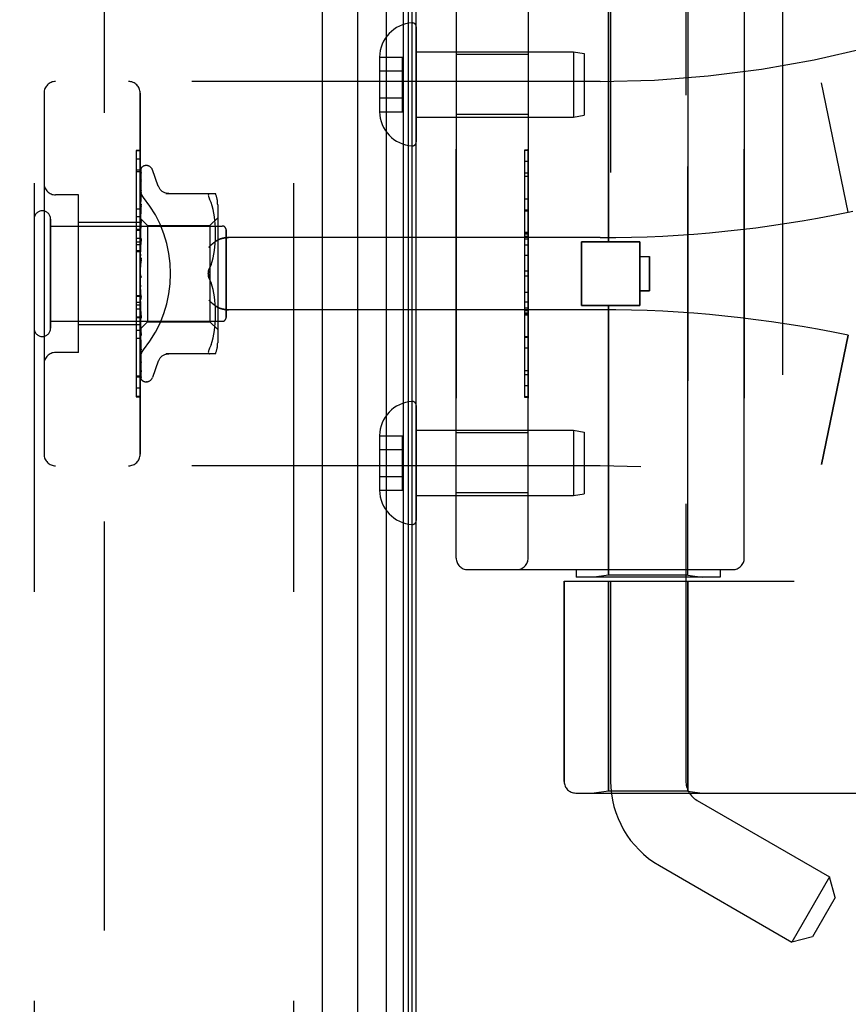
# Model space of a CAD drawing. Header units: inches. Extents: x 0 to 193, y 0 to 125.
# Tile 271 of 278: x 100.04 to 102.2, y 84.39 to 86.95. Entities that reach past the tile are written whole.
import ezdxf

# ---------------------------------------------------------------- set-up
doc = ezdxf.new("R2010")
doc.units = ezdxf.units.IN
doc.header["$LTSCALE"] = 10.635988
doc.header["$MEASUREMENT"] = 0
doc.linetypes.add('HIDDEN', pattern=[0.2, 0.1, -0.1])
doc.layers.get('0').update_dxf_attribs({"linetype": 'CONTINUOUS'})
for name, color, linetype in [('DEFAULT_2', 8, 'HIDDEN'), ('DIMENSIONS', 7, 'CONTINUOUS'), ('LEFTHAND_DOOR_ASSEMBLY', 7, 'CONTINUOUS'), ('RIGHTHAND_DOOR_ASSEMBLY', 7, 'CONTINUOUS')]:
    doc.layers.add(name, color=color, linetype=linetype)
doc.styles.get("Standard").update_dxf_attribs({"font": 'arial.ttf'})
doc.dimstyles.new('DIMSTYLE_1', dxfattribs={"dimtxt": 0.853154, "dimasz": 1.137539, "dimexe": 0.09, "dimexo": 0.07, "dimgap": 0.0375, "dimtad": 0, "dimtih": 1, "dimtoh": 1, "dimzin": 4, "dimdsep": 46, "dimtxsty": 'Standard', "dimblk": '_FILLED', "dimblk1": '_FILLED', "dimblk2": '_FILLED', "dimcen": 0.09, "dimadec": 3, "dimazin": 1, "dimtfac": 1, "dimtdec": 3, "dimtofl": 0, "dimtmove": 0, "dimatfit": 3, "dimldrblk": '_FILLED', "dimfxl": 0, "dimtolj": 1, "dimtzin": 4, "dimarcsym": 0})

# ---------------------------------------------------------------- blocks, each defined once
blk = doc.blocks.new('_FILLED')
at = {"color": 0, "linetype": 'ByBlock'}
blk.add_solid([(0, 0), (-1, 0.2), (-1, -0.2)], dxfattribs=at)
blk = doc.blocks.new('*D12')
at = {"layer": 'DIMENSIONS', "color": 2, "linetype": 'Continuous'}
for p, q in [((100.3818, 91.1657), (95.7712, 91.1657)), ((96.795, 91.1657), (96.795, 62.0188)), ((96.795, 31.1657), (96.795, 60.3125)), ((100.3928, 31.1657), (95.7712, 31.1657))]:
    blk.add_line(p, q, dxfattribs=at)
at = {"layer": 'DIMENSIONS', "color": 2, "linetype": 'Continuous', "xscale": 1.1375387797, "yscale": 1.1375387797, "zscale": 1.1375387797}
for p, rotation in [((96.795, 91.1657), 90), ((96.795, 31.1657), 270)]:
    blk.add_blockref('_FILLED', p, dxfattribs=dict(at, rotation=rotation))
at = {"layer": 'DIMENSIONS', "color": 2, "linetype": 'Continuous', "insert": (96.795, 61.5922), "char_height": 0.85315, "width": 2.981282, "attachment_point": 2, "line_spacing_factor": 0.9}
blk.add_mtext('60.00', dxfattribs=at)

msp = doc.modelspace()

# ---------------------------------------------------------------- linework, layer by layer
at = {"color": 3, "linetype": 'Continuous'}
msp.add_line((101.0741, 31.2697), (101.0741, 91.0617), dxfattribs=at)
at = {"layer": 'DEFAULT_2', "color": 8, "linetype": 'HIDDEN'}
msp.add_line((100.2616, 89.9001), (100.2616, 32.4312), dxfattribs=at)
at = {"layer": 'LEFTHAND_DOOR_ASSEMBLY', "color": 8, "linetype": 'HIDDEN'}
for p, q in [((100.0791, 90.7807), (100.0791, 31.5507)), ((100.7541, 90.7807), (100.7541, 31.5507)), ((101.5751, 86.3737), (101.5751, 87.0754)), ((101.7811, 85.5059), (101.7811, 87.0754)), ((102.0281, 87.0907), (102.0281, 85.4907)), ((101.1781, 87.0307), (101.1781, 85.5507)), ((101.3656, 85.5507), (101.3656, 87.0307)), ((101.9281, 87.0307), (101.9281, 85.5507)), ((101.3656, 86.8612), (101.1781, 86.8612)), ((101.5531, 86.7907), (100.1351, 86.7907)), ((102.1991, 86.4507), (102.1293, 86.7873)), ((100.1051, 86.7607), (100.1051, 85.8207)), ((100.3551, 85.8207), (100.3551, 86.7607)), ((101.3656, 86.7052), (101.1781, 86.7052)), ((101.3556, 86.6116), (101.3556, 85.9697)), ((101.3556, 86.6116), (101.3656, 86.6116)), ((101.3656, 86.6114), (101.3556, 86.6114)), ((100.3451, 86.5884), (100.3451, 86.1777)), ((100.3551, 86.5884), (100.3451, 86.5884)), ((100.3551, 86.56), (100.3451, 86.56)), ((101.3556, 86.5533), (101.3656, 86.5533)), ((101.3656, 86.5431), (101.3556, 86.5431)), ((100.1951, 86.4957), (100.1351, 86.4957)), ((100.1951, 86.0857), (100.1951, 86.4957)), ((101.3656, 86.4843), (101.3556, 86.4843)), ((100.1221, 86.1487), (100.1221, 86.4327)), ((100.3551, 86.4387), (100.3451, 86.4387)), ((101.3556, 86.454), (101.3656, 86.454)), ((102.1991, 86.4507), (102.2106, 86.4531)), ((100.1221, 86.4147), (100.5691, 86.4147)), ((100.3551, 86.4237), (100.1951, 86.4237)), ((100.3551, 86.3826), (100.3451, 86.3826)), ((100.5791, 86.1767), (100.5791, 86.4047)), ((101.5531, 86.3844), (100.5855, 86.3844)), ((101.3556, 86.3974), (101.3656, 86.3974)), ((101.3556, 86.3973), (101.3656, 86.3973)), ((101.3656, 86.397), (101.3556, 86.397)), ((100.3551, 86.3725), (100.3451, 86.3725)), ((100.3551, 86.3653), (100.3451, 86.3653)), ((101.5041, 86.2077), (101.5041, 86.3737)), ((101.5041, 86.3737), (101.6561, 86.3737)), ((101.6561, 86.2077), (101.6561, 86.3737)), ((100.3551, 86.3503), (100.3451, 86.3503)), ((101.3556, 86.3391), (101.3656, 86.3391)), ((101.6561, 86.3357), (101.6811, 86.3357)), ((101.6811, 86.3357), (101.6811, 86.2457)), ((101.3656, 86.2969), (101.3556, 86.2969)), ((100.3451, 86.234), (100.3551, 86.234)), ((101.6811, 86.2457), (101.6561, 86.2457)), ((101.3656, 86.2168), (101.3556, 86.2168)), ((101.3656, 86.2012), (101.3556, 86.2012)), ((101.5041, 86.2077), (101.6561, 86.2077)), ((101.5751, 85.5059), (101.5751, 86.2077)), ((100.3451, 86.1777), (100.3551, 86.1777)), ((100.3451, 86.1773), (100.3451, 85.97)), ((100.3551, 86.1773), (100.3451, 86.1773)), ((100.3551, 86.1757), (100.3451, 86.1757)), ((101.5531, 86.1969), (100.5855, 86.1969)), ((101.3656, 86.1936), (101.3556, 86.1936)), ((101.3656, 86.1882), (101.3556, 86.1882)), ((101.3656, 86.1834), (101.3556, 86.1834)), ((100.1221, 86.1667), (100.5691, 86.1667)), ((100.3551, 86.1577), (100.1951, 86.1577)), ((101.3656, 86.125), (101.3556, 86.125)), ((102.1991, 86.1306), (102.1293, 85.794)), ((100.3551, 86.1222), (100.3451, 86.1222)), ((100.1951, 86.0857), (100.1351, 86.0857)), ((100.3451, 86.0253), (100.3551, 86.0253)), ((101.3656, 85.9987), (101.3556, 85.9987)), ((100.3551, 85.9709), (100.3451, 85.9709)), ((100.3451, 85.97), (100.3551, 85.97)), ((101.3656, 85.9697), (101.3556, 85.9697)), ((101.3656, 85.8762), (101.1781, 85.8762)), ((101.5531, 85.7907), (100.1351, 85.7907)), ((101.3656, 85.7202), (101.1781, 85.7202)), ((101.2081, 85.5207), (101.8981, 85.5207)), ((101.4906, 85.5207), (101.4906, 85.5007)), ((101.8656, 85.5207), (101.8656, 85.5007)), ((101.4593, 85.4907), (101.4593, 84.9694)), ((101.4593, 85.4907), (102.0581, 85.4907)), ((101.8656, 85.5007), (101.4906, 85.5007)), ((101.5751, 85.5059), (101.5376, 85.5007)), ((101.7811, 85.5059), (101.5751, 85.5059)), ((101.5751, 85.4907), (101.5751, 84.9447)), ((101.7811, 85.5059), (101.8186, 85.5007)), ((101.7811, 85.4907), (101.7811, 84.9447)), ((101.5751, 84.9447), (101.5376, 84.9394)), ((101.7811, 84.9447), (101.5751, 84.9447)), ((101.7811, 84.9447), (101.8186, 84.9394)), ((101.4893, 84.9394), (103.5531, 84.9394))]:
    msp.add_line(p, q, dxfattribs=at)
for points in [[(100.3639, 86.4886), (100.3634, 86.4892), (100.3629, 86.4898), (100.3625, 86.4904), (100.362, 86.4911), (100.3616, 86.4917), (100.3612, 86.4924), (100.3607, 86.493), (100.3603, 86.4937), (100.3599, 86.4944), (100.3595, 86.4952), (100.3592, 86.4959), (100.3588, 86.4966), (100.3585, 86.4974), (100.3581, 86.4981), (100.3578, 86.4989), (100.3575, 86.4996), (100.3572, 86.5004), (100.3569, 86.5012), (100.3567, 86.502), (100.3564, 86.5028), (100.3562, 86.5035), (100.356, 86.5043), (100.3559, 86.5051), (100.3557, 86.5059), (100.3556, 86.5067), (100.3554, 86.5075), (100.3553, 86.5082), (100.3552, 86.509), (100.3552, 86.5098), (100.3551, 86.5105), (100.3551, 86.5113), (100.3551, 86.512)], [(100.5855, 86.3844), (100.5842, 86.3844), (100.583, 86.3844), (100.5817, 86.3843), (100.5804, 86.3842), (100.5792, 86.3841), (100.578, 86.384), (100.5767, 86.3839), (100.5755, 86.3837), (100.5744, 86.3835), (100.5732, 86.3834), (100.5721, 86.3831), (100.571, 86.3829), (100.5699, 86.3827), (100.5688, 86.3824), (100.5678, 86.3822), (100.5668, 86.3819), (100.5658, 86.3816), (100.5648, 86.3813), (100.5639, 86.381), (100.563, 86.3806), (100.5622, 86.3803), (100.5613, 86.38), (100.5605, 86.3796), (100.5597, 86.3793), (100.559, 86.3789), (100.5582, 86.3785), (100.5575, 86.3782), (100.5568, 86.3778), (100.5562, 86.3774), (100.5555, 86.377)], [(100.5343, 86.3594), (100.5348, 86.36), (100.5353, 86.3605), (100.5359, 86.3611), (100.5364, 86.3617), (100.537, 86.3622), (100.5375, 86.3628), (100.5381, 86.3634), (100.5387, 86.3639), (100.5393, 86.3645), (100.5399, 86.3651), (100.5405, 86.3656), (100.5411, 86.3662), (100.5418, 86.3667), (100.5424, 86.3673), (100.543, 86.3679), (100.5437, 86.3684), (100.5443, 86.3689), (100.545, 86.3695), (100.5456, 86.37), (100.5463, 86.3705), (100.547, 86.371), (100.5476, 86.3716), (100.5483, 86.3721), (100.549, 86.3726), (100.5496, 86.373), (100.5503, 86.3735), (100.551, 86.374), (100.5516, 86.3744), (100.5523, 86.3749), (100.5529, 86.3753), (100.5536, 86.3758), (100.5542, 86.3762), (100.5549, 86.3766), (100.5555, 86.377)], [(100.5555, 86.2043), (100.5549, 86.2047), (100.5542, 86.2051), (100.5536, 86.2055), (100.5529, 86.206), (100.5523, 86.2064), (100.5516, 86.2069), (100.551, 86.2073), (100.5503, 86.2078), (100.5496, 86.2083), (100.549, 86.2087), (100.5483, 86.2092), (100.5476, 86.2097), (100.547, 86.2103), (100.5463, 86.2108), (100.5456, 86.2113), (100.545, 86.2118), (100.5443, 86.2124), (100.5437, 86.2129), (100.543, 86.2135), (100.5424, 86.214), (100.5418, 86.2146), (100.5411, 86.2151), (100.5405, 86.2157), (100.5399, 86.2162), (100.5393, 86.2168), (100.5387, 86.2174), (100.5381, 86.2179), (100.5375, 86.2185), (100.537, 86.2191), (100.5364, 86.2196), (100.5359, 86.2202), (100.5353, 86.2208), (100.5348, 86.2213), (100.5343, 86.2219)], [(100.5555, 86.2043), (100.5562, 86.2039), (100.5568, 86.2035), (100.5575, 86.2031), (100.5582, 86.2028), (100.559, 86.2024), (100.5597, 86.202), (100.5605, 86.2017), (100.5613, 86.2013), (100.5622, 86.201), (100.563, 86.2007), (100.5639, 86.2003), (100.5648, 86.2), (100.5658, 86.1997), (100.5668, 86.1994), (100.5678, 86.1991), (100.5688, 86.1989), (100.5699, 86.1986), (100.571, 86.1984), (100.5721, 86.1982), (100.5732, 86.1979), (100.5744, 86.1978), (100.5755, 86.1976), (100.5767, 86.1974), (100.578, 86.1973), (100.5792, 86.1972), (100.5804, 86.1971), (100.5817, 86.197), (100.583, 86.1969), (100.5842, 86.1969), (100.5855, 86.1969)], [(100.3551, 86.0693), (100.3551, 86.07), (100.3551, 86.0708), (100.3552, 86.0715), (100.3552, 86.0723), (100.3553, 86.0731), (100.3554, 86.0738), (100.3556, 86.0746), (100.3557, 86.0754), (100.3559, 86.0762), (100.356, 86.077), (100.3562, 86.0778), (100.3564, 86.0785), (100.3567, 86.0793), (100.3569, 86.0801), (100.3572, 86.0809), (100.3575, 86.0817), (100.3578, 86.0824), (100.3581, 86.0832), (100.3585, 86.0839), (100.3588, 86.0847), (100.3592, 86.0854), (100.3595, 86.0862), (100.3599, 86.0869), (100.3603, 86.0876), (100.3607, 86.0883), (100.3612, 86.0889), (100.3616, 86.0896), (100.362, 86.0902), (100.3625, 86.0909), (100.3629, 86.0915), (100.3634, 86.0921), (100.3639, 86.0927)]]:
    msp.add_lwpolyline(points, dxfattribs=at)
for centre, radius, start, end in [((101.5531, 89.5658), 2.7751, 270, 316.1116), ((100.1351, 86.7607), 0.03, 90, 180), ((100.3251, 86.7607), 0.03, 0, 90), ((100.1351, 86.5257), 0.03, 180, 270), ((100.1006, 86.4327), 0.0215, 360, 180), ((101.5531, 89.5658), 3.1814, 270, 281.7157), ((100.5691, 86.4047), 0.01, 360, 90), ((100.5691, 86.1767), 0.01, 270, 0), ((101.5531, 83.0155), 3.1814, 78.2843, 90), ((100.1006, 86.1487), 0.0215, 180, 0), ((100.1351, 86.0557), 0.03, 90, 180), ((100.1351, 85.8207), 0.03, 180, 270), ((100.3251, 85.8207), 0.03, 270, 360), ((101.5531, 83.0155), 2.7751, 43.8884, 90), ((101.2081, 85.5507), 0.03, 180, 270), ((101.3356, 85.5507), 0.03, 270, 360), ((101.8981, 85.5507), 0.03, 270, 360), ((101.4893, 84.9694), 0.03, 180, 270)]:
    msp.add_arc(centre, radius, start, end, dxfattribs=at)
msp.add_ellipse((100.1221, 86.2907), major_axis=(0.3125, 0), ratio=1, start_param=-0.686108, end_param=0.686108, dxfattribs=at)
at = {"layer": 'RIGHTHAND_DOOR_ASSEMBLY', "color": 7, "linetype": 'Continuous'}
for p, q in [((100.9964, 31.5003), (100.9964, 90.831)), ((101.0398, 90.8221), (101.0398, 31.5092)), ((101.0534, 90.8153), (101.0534, 31.516)), ((101.0622, 90.813), (101.0622, 31.5184)), ((100.9212, 90.8026), (100.9212, 31.5287))]:
    msp.add_line(p, q, dxfattribs=at)
at = {"layer": 'RIGHTHAND_DOOR_ASSEMBLY', "color": 8, "linetype": 'HIDDEN'}
for p, q in [((100.0791, 90.7807), (100.0791, 31.5507)), ((100.7541, 90.7807), (100.7541, 31.5507)), ((101.7761, 87.8187), (101.7761, 84.9707)), ((101.5801, 87.6172), (101.5801, 84.9707)), ((101.5751, 87.0754), (101.5751, 86.3737)), ((101.7811, 87.0754), (101.7811, 85.5059)), ((102.0281, 87.0907), (102.0281, 85.4907)), ((101.1781, 85.5507), (101.1781, 87.0307)), ((101.3656, 87.0307), (101.3656, 85.5507)), ((101.9281, 85.5507), (101.9281, 87.0307)), ((101.0741, 86.933), (101.0741, 86.6333)), ((101.0741, 86.8682), (101.4832, 86.8682)), ((101.4832, 86.8682), (101.4832, 86.6982)), ((101.4832, 86.8682), (101.5116, 86.8632)), ((100.9786, 86.8542), (100.9786, 86.8531)), ((100.9786, 86.8542), (101.0386, 86.8542)), ((100.9786, 86.8531), (100.9786, 86.7132)), ((101.0386, 86.7121), (101.0386, 86.8542)), ((101.3656, 86.8612), (101.1781, 86.8612)), ((101.5116, 86.8632), (101.5116, 86.7032)), ((100.9786, 86.8182), (101.0386, 86.8182)), ((101.5531, 86.7907), (100.1351, 86.7907)), ((102.1991, 86.4507), (102.1293, 86.7873)), ((100.1051, 86.7607), (100.1051, 85.8207)), ((100.3551, 86.7607), (100.3551, 85.8207)), ((100.9786, 86.7482), (101.0386, 86.7482)), ((100.9786, 86.7132), (100.9786, 86.7121)), ((100.9786, 86.7121), (101.0386, 86.7121)), ((101.0741, 86.6982), (101.4832, 86.6982)), ((101.3656, 86.7052), (101.1781, 86.7052)), ((101.4832, 86.6982), (101.5116, 86.7032)), ((100.3451, 86.6113), (100.3451, 86.404)), ((100.3551, 86.6113), (100.3451, 86.6113)), ((100.3551, 86.6104), (100.3451, 86.6104)), ((101.3556, 86.6116), (101.3556, 85.9697)), ((101.3656, 86.6116), (101.3556, 86.6116)), ((100.3559, 86.4335), (100.3577, 86.5623)), ((100.3559, 86.4334), (100.3577, 86.5617)), ((100.3716, 86.5719), (100.3708, 86.5719)), ((100.4026, 86.5186), (100.3872, 86.5609)), ((101.3656, 86.5826), (101.3556, 86.5826)), ((100.3551, 86.556), (100.3451, 86.556)), ((100.3559, 86.4284), (100.3577, 86.5531)), ((100.3559, 86.4282), (100.3577, 86.5513)), ((100.3559, 86.4183), (100.3577, 86.5343)), ((100.3577, 86.5522), (100.3571, 86.551)), ((100.3577, 86.5343), (100.3578, 86.5348)), ((100.3559, 86.418), (100.3577, 86.5315)), ((100.3577, 86.5315), (100.3578, 86.532)), ((100.1951, 86.4957), (100.1351, 86.4957)), ((100.1951, 86.0857), (100.1951, 86.4957)), ((100.3557, 86.4902), (100.3551, 86.4846)), ((100.3565, 86.4973), (100.3557, 86.4902)), ((100.3559, 86.4035), (100.3577, 86.5068)), ((100.3559, 86.4032), (100.3577, 86.5029)), ((100.3577, 86.5068), (100.3577, 86.5069)), ((100.3577, 86.5068), (100.3577, 86.5068)), ((100.3577, 86.5029), (100.3577, 86.503)), ((100.4224, 86.499), (100.5516, 86.499)), ((100.5398, 86.4759), (100.5362, 86.4844)), ((100.3451, 86.4591), (100.3551, 86.4591)), ((100.357, 86.4642), (100.3557, 86.452)), ((100.3559, 86.3847), (100.3577, 86.4714)), ((100.3559, 86.3843), (100.3577, 86.4667)), ((100.3577, 86.4713), (100.357, 86.4642)), ((100.3577, 86.4714), (100.3577, 86.4713)), ((100.5429, 86.4671), (100.5398, 86.476)), ((100.5454, 86.4577), (100.5428, 86.4671)), ((100.5474, 86.4482), (100.5453, 86.4578)), ((100.5571, 86.4702), (100.5571, 86.1111)), ((101.3656, 86.4563), (101.3556, 86.4563)), ((100.1221, 86.4327), (100.1221, 86.1487)), ((100.3557, 86.452), (100.3551, 86.4457)), ((100.3551, 86.4349), (100.3741, 86.4159)), ((100.3551, 86.4314), (100.3559, 86.4284)), ((100.3559, 86.4335), (100.3559, 86.4335)), ((100.3559, 86.4334), (100.3559, 86.4335)), ((100.5371, 86.4159), (100.5571, 86.4359)), ((100.5489, 86.4386), (100.5474, 86.4482)), ((100.55, 86.4293), (100.5489, 86.4387)), ((102.1991, 86.4507), (102.2106, 86.4531)), ((100.1221, 86.4147), (100.5691, 86.4147)), ((100.3551, 86.4237), (100.1951, 86.4237)), ((100.3551, 86.4056), (100.3451, 86.4056)), ((100.3551, 86.4228), (100.3559, 86.4183)), ((100.3551, 86.4144), (100.3559, 86.4181)), ((100.3565, 86.4167), (100.3551, 86.4012)), ((100.3551, 86.4095), (100.3559, 86.4036)), ((100.3559, 86.3625), (100.3577, 86.4295)), ((100.3559, 86.4284), (100.3559, 86.4283)), ((100.3559, 86.4282), (100.3559, 86.4284)), ((100.3559, 86.362), (100.3577, 86.4241)), ((100.3559, 86.4183), (100.3559, 86.4181)), ((100.3559, 86.418), (100.3559, 86.4183)), ((100.3577, 86.4293), (100.3565, 86.4167)), ((100.3577, 86.4295), (100.3577, 86.4293)), ((100.3741, 86.4159), (100.3741, 86.1654)), ((100.3741, 86.4159), (100.5371, 86.4159)), ((100.5371, 86.4159), (100.5371, 86.2907)), ((100.5507, 86.4203), (100.55, 86.4293)), ((100.5512, 86.4117), (100.5507, 86.4204)), ((100.5515, 86.4033), (100.5512, 86.4118)), ((100.3451, 86.404), (100.3551, 86.404)), ((100.3451, 86.4036), (100.3451, 85.9929)), ((100.3551, 86.4036), (100.3451, 86.4036)), ((100.3551, 86.3982), (100.3559, 86.4033)), ((100.3551, 86.3918), (100.3559, 86.3848)), ((100.3551, 86.378), (100.3559, 86.3844)), ((100.3577, 86.3823), (100.3551, 86.3527)), ((100.3559, 86.4032), (100.3559, 86.4036)), ((100.3559, 86.4035), (100.3559, 86.4033)), ((100.3559, 86.3843), (100.3559, 86.3848)), ((100.3559, 86.3847), (100.3559, 86.3844)), ((100.3559, 86.3376), (100.3577, 86.3825)), ((100.3577, 86.3825), (100.3577, 86.3823)), ((100.5512, 86.378), (100.5515, 86.3868)), ((100.5516, 86.395), (100.5515, 86.4034)), ((100.5515, 86.3866), (100.5516, 86.3952)), ((100.5791, 86.4047), (100.5791, 86.1767)), ((101.5531, 86.3844), (100.5855, 86.3844)), ((101.3656, 86.3979), (101.3556, 86.3979)), ((101.3656, 86.3931), (101.3556, 86.3931)), ((101.3656, 86.3877), (101.3556, 86.3877)), ((101.3656, 86.3801), (101.3556, 86.3801)), ((100.3551, 86.3706), (100.3559, 86.3626)), ((100.3551, 86.3547), (100.3559, 86.3622)), ((100.3559, 86.3371), (100.3577, 86.3765)), ((100.3559, 86.3624), (100.3559, 86.3626)), ((100.3559, 86.3625), (100.3559, 86.3622)), ((100.3559, 86.362), (100.3559, 86.3624)), ((100.5488, 86.3507), (100.55, 86.3602)), ((100.5499, 86.36), (100.5507, 86.3693)), ((100.5507, 86.3691), (100.5512, 86.3782)), ((101.3656, 86.3645), (101.3556, 86.3645)), ((101.5041, 86.3737), (101.5041, 86.2077)), ((101.6561, 86.3737), (101.5041, 86.3737)), ((101.6561, 86.3737), (101.6561, 86.2077)), ((100.3551, 86.3473), (100.3451, 86.3473)), ((100.3551, 86.3464), (100.3559, 86.3378)), ((100.3551, 86.3291), (100.3559, 86.3373)), ((100.3577, 86.332), (100.3551, 86.3021)), ((100.3559, 86.3371), (100.3559, 86.3378)), ((100.3559, 86.3376), (100.3559, 86.3373)), ((100.5429, 86.3227), (100.5454, 86.332)), ((100.5454, 86.3319), (100.5474, 86.3414)), ((100.5473, 86.3413), (100.5489, 86.3508)), ((101.6561, 86.3357), (101.6811, 86.3357)), ((101.6811, 86.2457), (101.6811, 86.3357)), ((100.3551, 86.3202), (100.3559, 86.3113)), ((100.3558, 86.3101), (100.3564, 86.3149)), ((100.5398, 86.3138), (100.5362, 86.3052)), ((100.3551, 86.2929), (100.3559, 86.2841)), ((100.3551, 86.2871), (100.3553, 86.2867)), ((100.3551, 86.2747), (100.3559, 86.2836)), ((100.3562, 86.285), (100.3563, 86.2849)), ((100.5371, 86.2907), (100.5371, 86.1654)), ((101.3656, 86.2844), (101.3556, 86.2844)), ((100.3551, 86.2656), (100.3559, 86.2571)), ((100.3551, 86.2478), (100.3559, 86.2566)), ((100.3577, 86.2239), (100.3551, 86.2537)), ((100.3559, 86.2575), (100.3559, 86.2566)), ((100.3577, 86.2299), (100.3559, 86.2575)), ((100.3559, 86.2569), (100.3559, 86.2571)), ((100.3577, 86.2237), (100.3559, 86.2569)), ((100.5398, 86.2675), (100.5362, 86.2761)), ((100.5429, 86.2586), (100.5398, 86.2675)), ((100.5454, 86.2493), (100.5429, 86.2586)), ((100.3551, 86.231), (100.3451, 86.231)), ((100.3551, 86.2392), (100.3559, 86.2313)), ((100.3551, 86.2225), (100.3559, 86.2308)), ((100.3559, 86.2315), (100.3559, 86.2308)), ((100.3577, 86.1805), (100.3559, 86.2315)), ((100.3559, 86.231), (100.3559, 86.2313)), ((100.3577, 86.1747), (100.3559, 86.231)), ((100.5474, 86.2399), (100.5454, 86.2494)), ((100.5489, 86.2305), (100.5473, 86.24)), ((100.55, 86.2211), (100.5488, 86.2306)), ((101.3556, 86.2422), (101.3656, 86.2422)), ((101.6561, 86.2457), (101.6811, 86.2457)), ((100.3551, 86.216), (100.3451, 86.216)), ((100.3551, 86.2088), (100.3451, 86.2088)), ((100.3551, 86.2146), (100.3559, 86.2076)), ((100.3551, 86.1997), (100.3559, 86.2072)), ((100.3559, 86.2078), (100.3559, 86.2072)), ((100.3577, 86.1352), (100.3559, 86.2078)), ((100.3559, 86.2073), (100.3559, 86.2076)), ((100.3577, 86.1301), (100.3559, 86.2073)), ((100.3577, 86.2239), (100.3577, 86.2237)), ((100.5507, 86.212), (100.5499, 86.2213)), ((100.5512, 86.2031), (100.5507, 86.2122)), ((100.5515, 86.1945), (100.5512, 86.2033)), ((101.6561, 86.2077), (101.5041, 86.2077)), ((101.5751, 86.2077), (101.5751, 85.5059)), ((100.3551, 86.1987), (100.3451, 86.1987)), ((100.3551, 86.1928), (100.3559, 86.187)), ((100.3551, 86.1801), (100.3559, 86.1866)), ((100.3551, 86.1745), (100.3559, 86.1701)), ((100.3559, 86.1871), (100.3559, 86.1866)), ((100.3577, 86.0956), (100.3559, 86.1871)), ((100.3559, 86.1867), (100.3559, 86.187)), ((100.3577, 86.0913), (100.3559, 86.1867)), ((100.3577, 86.175), (100.3577, 86.1747)), ((100.5512, 86.1695), (100.5515, 86.178)), ((100.5516, 86.1861), (100.5515, 86.1947)), ((100.5515, 86.1779), (100.5516, 86.1863)), ((101.5531, 86.1969), (100.5855, 86.1969)), ((101.3656, 86.1843), (101.3556, 86.1843)), ((101.3556, 86.184), (101.3656, 86.184)), ((101.3556, 86.1839), (101.3656, 86.1839)), ((100.1221, 86.1667), (100.5691, 86.1667)), ((100.3551, 86.1577), (100.1951, 86.1577)), ((100.3551, 86.1646), (100.3559, 86.1698)), ((100.3551, 86.1604), (100.3559, 86.1575)), ((100.3551, 86.1536), (100.3559, 86.1573)), ((100.3559, 86.1701), (100.3559, 86.1698)), ((100.3559, 86.1698), (100.3559, 86.1701)), ((100.3577, 86.0631), (100.3559, 86.1701)), ((100.3577, 86.0597), (100.3559, 86.1698)), ((100.3559, 86.1472), (100.3741, 86.1654)), ((100.3559, 86.1576), (100.3559, 86.1573)), ((100.3577, 86.0388), (100.3559, 86.1576)), ((100.3559, 86.1574), (100.3559, 86.1575)), ((100.3577, 86.0365), (100.3559, 86.1574)), ((100.3559, 86.1498), (100.3559, 86.1497)), ((100.3577, 86.0224), (100.3559, 86.1498)), ((100.3559, 86.1497), (100.3559, 86.1498)), ((100.3741, 86.1654), (100.5371, 86.1654)), ((100.5371, 86.1654), (100.5571, 86.1454)), ((100.5489, 86.1426), (100.55, 86.152)), ((100.55, 86.152), (100.5507, 86.161)), ((100.5507, 86.1609), (100.5512, 86.1696)), ((100.3551, 86.1426), (100.3451, 86.1426)), ((100.3551, 86.1464), (100.3559, 86.1472)), ((100.3559, 86.1472), (100.3559, 86.1472)), ((100.3577, 86.0181), (100.3559, 86.1472)), ((100.3565, 86.1423), (100.3577, 86.1303)), ((100.3577, 86.1303), (100.3577, 86.1301)), ((100.5428, 86.1142), (100.5454, 86.1236)), ((100.5453, 86.1235), (100.5474, 86.1331)), ((100.5474, 86.1331), (100.5489, 86.1427)), ((101.3556, 86.1273), (101.3656, 86.1273)), ((102.1293, 85.794), (102.1991, 86.1306)), ((100.3551, 86.1154), (100.3557, 86.1094)), ((100.3557, 86.1094), (100.3565, 86.1018)), ((100.5398, 86.1054), (100.5362, 86.0969)), ((100.5398, 86.1053), (100.5429, 86.1142)), ((100.1951, 86.0857), (100.1351, 86.0857)), ((100.3577, 86.0913), (100.3577, 86.0913)), ((100.5516, 86.0823), (100.4224, 86.0823)), ((101.3656, 86.097), (101.3556, 86.097)), ((100.3578, 86.0594), (100.3577, 86.0597)), ((100.4026, 86.0627), (100.3872, 86.0204)), ((100.3551, 86.0213), (100.3451, 86.0213)), ((100.3578, 86.0357), (100.3577, 86.0365)), ((101.3656, 86.0382), (101.3556, 86.0382)), ((101.3556, 86.028), (101.3656, 86.028)), ((100.3591, 86.0142), (100.3594, 86.0139)), ((100.3716, 86.0094), (100.3708, 86.0094)), ((100.3551, 85.9929), (100.3451, 85.9929)), ((101.3656, 85.9699), (101.3556, 85.9699)), ((101.3556, 85.9697), (101.3656, 85.9697)), ((101.0741, 85.948), (101.0741, 85.6483)), ((100.9786, 85.8692), (100.9786, 85.8681)), ((100.9786, 85.8692), (101.0386, 85.8692)), ((100.9786, 85.8681), (100.9786, 85.7282)), ((101.0386, 85.7271), (101.0386, 85.8692)), ((101.0741, 85.8832), (101.4832, 85.8832)), ((101.3656, 85.8762), (101.1781, 85.8762)), ((101.4832, 85.8832), (101.4832, 85.7132)), ((101.4832, 85.8832), (101.5116, 85.8782)), ((101.5116, 85.8782), (101.5116, 85.7182)), ((100.9786, 85.8332), (101.0386, 85.8332)), ((101.5531, 85.7907), (100.1351, 85.7907)), ((100.9786, 85.7632), (101.0386, 85.7632)), ((100.9786, 85.7282), (100.9786, 85.7271)), ((100.9786, 85.7271), (101.0386, 85.7271)), ((101.0741, 85.7132), (101.4832, 85.7132)), ((101.3656, 85.7202), (101.1781, 85.7202)), ((101.4832, 85.7132), (101.5116, 85.7182)), ((101.2081, 85.5207), (101.8981, 85.5207)), ((101.4906, 85.5207), (101.4906, 85.5007)), ((101.8656, 85.5207), (101.8656, 85.5007)), ((101.4593, 84.9694), (101.4593, 85.4907)), ((101.4593, 85.4907), (102.0581, 85.4907)), ((101.8656, 85.5007), (101.4906, 85.5007)), ((101.5751, 85.5059), (101.5376, 85.5007)), ((101.7811, 85.5059), (101.5751, 85.5059)), ((101.5751, 84.9447), (101.5751, 85.4907)), ((101.7811, 85.5059), (101.8186, 85.5007)), ((101.7811, 84.9447), (101.7811, 85.4907)), ((101.5751, 84.9447), (101.5376, 84.9394)), ((101.7811, 84.9447), (101.5751, 84.9447)), ((101.7811, 84.9447), (101.8186, 84.9394)), ((101.4893, 84.9394), (103.5531, 84.9394)), ((101.8051, 84.9204), (102.1502, 84.7212)), ((101.7071, 84.7507), (102.0522, 84.5514)), ((102.1502, 84.7212), (102.0522, 84.5514)), ((102.1645, 84.6679), (102.1502, 84.7212)), ((102.1645, 84.6679), (102.1055, 84.5657)), ((102.1055, 84.5657), (102.0522, 84.5514))]:
    msp.add_line(p, q, dxfattribs=at)
at = {"layer": 'RIGHTHAND_DOOR_ASSEMBLY', "color": 3, "linetype": 'Continuous'}
msp.add_line((100.8291, 90.7807), (100.8291, 31.5507), dxfattribs=at)
at = {"layer": 'RIGHTHAND_DOOR_ASSEMBLY', "color": 8, "linetype": 'HIDDEN'}
for points in [[(100.3584, 86.565), (100.358, 86.5641), (100.3574, 86.5628), (100.3569, 86.5615), (100.3564, 86.56), (100.3559, 86.5585), (100.3555, 86.5568), (100.3551, 86.5552)], [(100.3585, 86.5646), (100.3586, 86.5646), (100.3585, 86.5646), (100.3584, 86.5644), (100.3582, 86.5642), (100.358, 86.5639), (100.3578, 86.5635), (100.3575, 86.5631), (100.3572, 86.5627), (100.3569, 86.5622), (100.3566, 86.5617), (100.3563, 86.5612), (100.356, 86.5606), (100.3557, 86.56), (100.3554, 86.5593), (100.3552, 86.5587), (100.3551, 86.5584)], [(100.3559, 86.5628), (100.3559, 86.5627), (100.3555, 86.5618), (100.3551, 86.5609)], [(100.3577, 86.5623), (100.3578, 86.5629), (100.3579, 86.5635), (100.358, 86.5641), (100.3582, 86.5646), (100.3584, 86.565)], [(100.3577, 86.5617), (100.3578, 86.5621), (100.3578, 86.5627), (100.358, 86.5633), (100.3581, 86.5637), (100.3583, 86.5641), (100.3584, 86.5644), (100.3585, 86.5646), (100.3585, 86.5646)], [(100.3579, 86.5542), (100.3575, 86.5528), (100.3571, 86.5508), (100.3566, 86.5487), (100.3562, 86.5465), (100.3558, 86.5443), (100.3554, 86.542), (100.3551, 86.5403)], [(100.3571, 86.551), (100.3568, 86.5505), (100.3565, 86.55), (100.3562, 86.5494), (100.3559, 86.5488), (100.3557, 86.5482), (100.3554, 86.5476), (100.3551, 86.5469), (100.3551, 86.5467)], [(100.3578, 86.5348), (100.3574, 86.5328), (100.357, 86.53), (100.3566, 86.5271), (100.3561, 86.5243), (100.3557, 86.5213), (100.3553, 86.5184), (100.3551, 86.5165)], [(100.3577, 86.5531), (100.3578, 86.5535), (100.3578, 86.554), (100.3579, 86.5542)], [(100.3579, 86.5526), (100.358, 86.5527), (100.358, 86.5527), (100.358, 86.5526), (100.3579, 86.5525), (100.3577, 86.5522)], [(100.3577, 86.5513), (100.3578, 86.5517), (100.3578, 86.5522), (100.3579, 86.5525), (100.3579, 86.5526)], [(100.3566, 86.5293), (100.3562, 86.5286), (100.3559, 86.5279), (100.3556, 86.5271), (100.3553, 86.5263), (100.3551, 86.5258)], [(100.3551, 86.512), (100.3551, 86.5113), (100.3551, 86.5105), (100.3552, 86.5098), (100.3552, 86.509), (100.3553, 86.5082), (100.3554, 86.5075), (100.3556, 86.5067), (100.3557, 86.5059), (100.3559, 86.5051), (100.356, 86.5043), (100.3562, 86.5035), (100.3564, 86.5028), (100.3567, 86.502), (100.3569, 86.5012), (100.3572, 86.5004), (100.3575, 86.4996), (100.3578, 86.4989), (100.3581, 86.4981), (100.3585, 86.4974), (100.3588, 86.4966), (100.3592, 86.4959), (100.3595, 86.4952), (100.3599, 86.4944), (100.3603, 86.4937), (100.3607, 86.493), (100.3612, 86.4924), (100.3616, 86.4917), (100.362, 86.4911), (100.3625, 86.4904), (100.3629, 86.4898), (100.3634, 86.4892), (100.3639, 86.4886)], [(100.3578, 86.532), (100.3578, 86.532), (100.3578, 86.5319), (100.3577, 86.5317), (100.3576, 86.5314), (100.3574, 86.531), (100.3571, 86.5305), (100.3566, 86.5293)], [(100.4302, 86.499), (100.4265, 86.4992), (100.4229, 86.4999), (100.4193, 86.5011), (100.4159, 86.5027), (100.4128, 86.5048), (100.4099, 86.5072), (100.4074, 86.51), (100.4053, 86.513), (100.4036, 86.5163), (100.4028, 86.5182)], [(100.3577, 86.503), (100.3577, 86.503), (100.3577, 86.5028), (100.3576, 86.5026), (100.3575, 86.5021), (100.3573, 86.5016), (100.357, 86.501), (100.3567, 86.5004), (100.3564, 86.4996), (100.3561, 86.4989), (100.3557, 86.4981), (100.3553, 86.4972), (100.3551, 86.4965)], [(100.3577, 86.5069), (100.3574, 86.5044), (100.3565, 86.4973)], [(100.5362, 86.499), (100.5349, 86.4988), (100.5339, 86.4983), (100.5333, 86.4975), (100.5329, 86.4964), (100.5327, 86.4951), (100.5329, 86.4935), (100.5333, 86.4917), (100.5339, 86.4896), (100.5349, 86.4872), (100.5362, 86.4844)], [(100.3559, 86.4618), (100.3556, 86.4611), (100.3553, 86.4603), (100.3551, 86.4598)], [(100.3577, 86.4667), (100.3577, 86.4665), (100.3577, 86.4662), (100.3576, 86.4657), (100.3574, 86.4652), (100.3572, 86.4646), (100.3569, 86.464), (100.3566, 86.4633), (100.3559, 86.4618)], [(100.3551, 86.4348), (100.3553, 86.4345), (100.3555, 86.4342), (100.3557, 86.4339), (100.3559, 86.4335)], [(100.3551, 86.4345), (100.3554, 86.4342), (100.3556, 86.434), (100.3557, 86.4337), (100.3558, 86.4336), (100.3559, 86.4335), (100.3559, 86.4335)], [(100.3551, 86.4339), (100.3554, 86.4337), (100.3556, 86.4335), (100.3557, 86.4334), (100.3558, 86.4334), (100.3559, 86.4334), (100.3559, 86.4334)], [(100.3551, 86.4331), (100.3553, 86.4332), (100.3555, 86.4333), (100.3557, 86.4334), (100.3559, 86.4335)], [(100.3551, 86.43), (100.3554, 86.4296), (100.3556, 86.4292), (100.3557, 86.4289), (100.3558, 86.4286), (100.3559, 86.4284), (100.3559, 86.4284)], [(100.3551, 86.4262), (100.3553, 86.4268), (100.3555, 86.4273), (100.3557, 86.4278), (100.3559, 86.4283)], [(100.3551, 86.4281), (100.3554, 86.428), (100.3556, 86.428), (100.3557, 86.428), (100.3558, 86.4281), (100.3559, 86.4282)], [(100.3551, 86.4204), (100.3554, 86.4199), (100.3556, 86.4194), (100.3557, 86.419), (100.3558, 86.4186), (100.3559, 86.4183), (100.3559, 86.4183)], [(100.3565, 86.4202), (100.3558, 86.4187), (100.3554, 86.418), (100.3551, 86.4171)], [(100.3551, 86.4173), (100.3554, 86.4173), (100.3556, 86.4174), (100.3557, 86.4176), (100.3558, 86.4178), (100.3559, 86.418)], [(100.3551, 86.4061), (100.3554, 86.4055), (100.3556, 86.405), (100.3557, 86.4045), (100.3558, 86.404), (100.3559, 86.4036), (100.3559, 86.4035)], [(100.3577, 86.4241), (100.3577, 86.4239), (100.3577, 86.4235), (100.3576, 86.4229), (100.3574, 86.4223), (100.3571, 86.4216), (100.3568, 86.4209), (100.3565, 86.4202)], [(100.3551, 86.4019), (100.3554, 86.4021), (100.3556, 86.4023), (100.3557, 86.4025), (100.3558, 86.4029), (100.3559, 86.4032)], [(100.3551, 86.3876), (100.3554, 86.387), (100.3556, 86.3864), (100.3557, 86.3859), (100.3558, 86.3854), (100.3559, 86.3849), (100.3559, 86.3847)], [(100.3551, 86.3826), (100.3554, 86.3828), (100.3556, 86.3831), (100.3557, 86.3835), (100.3558, 86.3839), (100.3559, 86.3843)], [(100.5555, 86.377), (100.5562, 86.3774), (100.5568, 86.3778), (100.5575, 86.3782), (100.5582, 86.3785), (100.559, 86.3789), (100.5597, 86.3793), (100.5605, 86.3796), (100.5613, 86.38), (100.5622, 86.3803), (100.563, 86.3806), (100.5639, 86.381), (100.5648, 86.3813), (100.5658, 86.3816), (100.5668, 86.3819), (100.5678, 86.3822), (100.5688, 86.3824), (100.5699, 86.3827), (100.571, 86.3829), (100.5721, 86.3831), (100.5732, 86.3834), (100.5744, 86.3835), (100.5755, 86.3837), (100.5767, 86.3839), (100.578, 86.384), (100.5792, 86.3841), (100.5804, 86.3842), (100.5817, 86.3843), (100.583, 86.3844), (100.5842, 86.3844), (100.5855, 86.3844)], [(100.3577, 86.3766), (100.3577, 86.376), (100.3575, 86.3753), (100.3573, 86.3746), (100.3571, 86.3739), (100.3568, 86.3732), (100.3564, 86.3726), (100.3561, 86.372), (100.3558, 86.3714), (100.3555, 86.3708), (100.3552, 86.3702), (100.3551, 86.37)], [(100.3551, 86.3656), (100.3554, 86.365), (100.3556, 86.3644), (100.3557, 86.3638), (100.3558, 86.3632), (100.3559, 86.3627), (100.3559, 86.3625)], [(100.3551, 86.3599), (100.3553, 86.3602), (100.3556, 86.3606), (100.3557, 86.361), (100.3558, 86.3614), (100.3559, 86.3619), (100.3559, 86.362)], [(100.5555, 86.377), (100.5549, 86.3766), (100.5542, 86.3762), (100.5536, 86.3758), (100.5529, 86.3753), (100.5523, 86.3749), (100.5516, 86.3744), (100.551, 86.374), (100.5503, 86.3735), (100.5496, 86.373), (100.549, 86.3726), (100.5483, 86.3721), (100.5476, 86.3716), (100.547, 86.371), (100.5463, 86.3705), (100.5456, 86.37), (100.545, 86.3695), (100.5443, 86.3689), (100.5437, 86.3684), (100.543, 86.3679), (100.5424, 86.3673), (100.5418, 86.3667), (100.5411, 86.3662), (100.5405, 86.3656), (100.5399, 86.3651), (100.5393, 86.3645), (100.5387, 86.3639), (100.5381, 86.3634), (100.5375, 86.3628), (100.537, 86.3622), (100.5364, 86.3617), (100.5359, 86.3611), (100.5353, 86.3605), (100.5348, 86.36), (100.5343, 86.3594)], [(100.3551, 86.341), (100.3554, 86.3404), (100.3556, 86.3397), (100.3557, 86.3391), (100.3558, 86.3385), (100.3559, 86.3379), (100.3559, 86.3376)], [(100.3551, 86.3347), (100.3554, 86.3351), (100.3556, 86.3356), (100.3557, 86.3361), (100.3558, 86.3367), (100.3559, 86.3371)], [(100.3577, 86.3256), (100.3576, 86.3252), (100.3575, 86.3245), (100.3573, 86.3239), (100.357, 86.3233), (100.3567, 86.3228), (100.3565, 86.3223), (100.3562, 86.3219), (100.3559, 86.3215), (100.3557, 86.3211), (100.3554, 86.3208), (100.3552, 86.3204), (100.3551, 86.3202)], [(100.3551, 86.3145), (100.3554, 86.3139), (100.3556, 86.3133), (100.3557, 86.3127), (100.3558, 86.312), (100.3559, 86.3114), (100.3559, 86.3108)], [(100.3551, 86.3079), (100.3554, 86.3084), (100.3556, 86.3089), (100.3557, 86.3095), (100.3558, 86.3101)], [(100.3558, 86.3101), (100.3559, 86.3107), (100.3559, 86.3113)], [(100.3564, 86.3149), (100.3574, 86.3229), (100.3577, 86.3255)], [(100.5327, 86.2907), (100.5328, 86.293), (100.5331, 86.2955), (100.5336, 86.298), (100.5343, 86.3004), (100.5351, 86.3029), (100.5362, 86.3052)], [(100.5362, 86.3052), (100.5356, 86.304), (100.5351, 86.3027), (100.5345, 86.3013), (100.5341, 86.2998)], [(100.5362, 86.3052), (100.5398, 86.3138), (100.5429, 86.3227)], [(100.3551, 86.2863), (100.3553, 86.2861), (100.3554, 86.2859), (100.3555, 86.2857), (100.3556, 86.2856), (100.3557, 86.2855), (100.3558, 86.2854)], [(100.3551, 86.2805), (100.3554, 86.281), (100.3556, 86.2816), (100.3557, 86.2822), (100.3558, 86.2829), (100.3559, 86.2835), (100.3559, 86.2841)], [(100.3553, 86.2867), (100.3554, 86.2866), (100.3556, 86.286), (100.3557, 86.2854), (100.3558, 86.2848), (100.3559, 86.2842), (100.3559, 86.2836)], [(100.3566, 86.2844), (100.3564, 86.2847), (100.3562, 86.2851), (100.356, 86.2855), (100.3557, 86.2859), (100.3555, 86.2863), (100.3553, 86.2867)], [(100.3558, 86.2854), (100.3559, 86.2853), (100.3559, 86.2853), (100.356, 86.2852)], [(100.3559, 86.2853), (100.3559, 86.2853), (100.356, 86.2852)], [(100.356, 86.2852), (100.3561, 86.2851), (100.3562, 86.2849), (100.3564, 86.2847), (100.3566, 86.2844)], [(100.356, 86.2852), (100.3561, 86.2851), (100.3561, 86.285)], [(100.3563, 86.2848), (100.3564, 86.2847), (100.3565, 86.2846), (100.3566, 86.2844), (100.3566, 86.2844)], [(100.3566, 86.2844), (100.3568, 86.284), (100.3571, 86.2836), (100.3573, 86.2832), (100.3575, 86.2826), (100.3576, 86.2821), (100.3577, 86.2815), (100.3577, 86.2809), (100.3577, 86.2803)], [(100.5337, 86.2983), (100.5333, 86.2968), (100.5331, 86.2952), (100.5329, 86.2937), (100.5328, 86.2921), (100.5327, 86.2907)], [(100.5327, 86.2907), (100.5328, 86.2887), (100.533, 86.2868), (100.5333, 86.2849), (100.5337, 86.283)], [(100.5362, 86.2761), (100.5351, 86.2784), (100.5343, 86.2809), (100.5336, 86.2834), (100.5331, 86.2858), (100.5328, 86.2883), (100.5327, 86.2907)], [(100.5342, 86.2811), (100.5348, 86.2793), (100.5355, 86.2777), (100.5362, 86.2761)], [(100.3551, 86.2599), (100.3554, 86.2594), (100.3556, 86.2589), (100.3557, 86.2583), (100.3558, 86.2578), (100.3559, 86.2575)], [(100.3551, 86.2534), (100.3554, 86.254), (100.3556, 86.2546), (100.3557, 86.2553), (100.3558, 86.2559), (100.3559, 86.2565), (100.3559, 86.2569)], [(100.3551, 86.236), (100.3552, 86.2357), (100.3555, 86.2352), (100.3561, 86.2342)], [(100.3551, 86.2338), (100.3554, 86.2334), (100.3556, 86.2329), (100.3557, 86.2324), (100.3558, 86.2319), (100.3559, 86.2315)], [(100.3551, 86.2277), (100.3554, 86.2283), (100.3556, 86.2289), (100.3557, 86.2296), (100.3558, 86.2302), (100.3559, 86.2307), (100.3559, 86.231)], [(100.3561, 86.2342), (100.3564, 86.2337), (100.3567, 86.2332), (100.357, 86.2326), (100.3572, 86.2319), (100.3575, 86.2313), (100.3576, 86.2306), (100.3577, 86.23), (100.3577, 86.2298)], [(100.3551, 86.2097), (100.3554, 86.2094), (100.3556, 86.2091), (100.3557, 86.2086), (100.3558, 86.2082), (100.3559, 86.2078)], [(100.3551, 86.2043), (100.3554, 86.2049), (100.3556, 86.2055), (100.3557, 86.2061), (100.3558, 86.2066), (100.3559, 86.2071), (100.3559, 86.2073)], [(100.3551, 86.2039), (100.3553, 86.2014), (100.3577, 86.175)], [(100.5343, 86.2219), (100.5348, 86.2213), (100.5353, 86.2208), (100.5359, 86.2202), (100.5364, 86.2196), (100.537, 86.2191), (100.5375, 86.2185), (100.5381, 86.2179), (100.5387, 86.2174), (100.5393, 86.2168), (100.5399, 86.2162), (100.5405, 86.2157), (100.5411, 86.2151), (100.5418, 86.2146), (100.5424, 86.214), (100.543, 86.2135), (100.5437, 86.2129), (100.5443, 86.2124), (100.545, 86.2118), (100.5456, 86.2113), (100.5463, 86.2108), (100.547, 86.2103), (100.5476, 86.2097), (100.5483, 86.2092), (100.549, 86.2087), (100.5496, 86.2083), (100.5503, 86.2078), (100.551, 86.2073), (100.5516, 86.2069), (100.5523, 86.2064), (100.5529, 86.206), (100.5536, 86.2055), (100.5542, 86.2051), (100.5549, 86.2047), (100.5555, 86.2043)], [(100.5855, 86.1969), (100.5842, 86.1969), (100.583, 86.1969), (100.5817, 86.197), (100.5804, 86.1971), (100.5792, 86.1972), (100.578, 86.1973), (100.5767, 86.1974), (100.5755, 86.1976), (100.5744, 86.1978), (100.5732, 86.1979), (100.5721, 86.1982), (100.571, 86.1984), (100.5699, 86.1986), (100.5688, 86.1989), (100.5678, 86.1991), (100.5668, 86.1994), (100.5658, 86.1997), (100.5648, 86.2), (100.5639, 86.2003), (100.563, 86.2007), (100.5622, 86.201), (100.5613, 86.2013), (100.5605, 86.2017), (100.5597, 86.202), (100.559, 86.2024), (100.5582, 86.2028), (100.5575, 86.2031), (100.5568, 86.2035), (100.5562, 86.2039), (100.5555, 86.2043)], [(100.3551, 86.1886), (100.3554, 86.1884), (100.3556, 86.1881), (100.3557, 86.1878), (100.3558, 86.1875), (100.3559, 86.1871)], [(100.3551, 86.1873), (100.3554, 86.1866), (100.3557, 86.186)], [(100.3551, 86.184), (100.3554, 86.1846), (100.3556, 86.1851), (100.3557, 86.1856), (100.3558, 86.1861), (100.3559, 86.1866), (100.3559, 86.1867)], [(100.3557, 86.186), (100.3564, 86.1846), (100.3567, 86.1839), (100.357, 86.1832), (100.3573, 86.1825), (100.3575, 86.1818), (100.3577, 86.1811), (100.3577, 86.1806), (100.3577, 86.1805)], [(100.3551, 86.1711), (100.3554, 86.1711), (100.3556, 86.1709), (100.3557, 86.1707), (100.3558, 86.1705), (100.3559, 86.1701)], [(100.3551, 86.1675), (100.3554, 86.1681), (100.3556, 86.1685), (100.3557, 86.169), (100.3558, 86.1694), (100.3559, 86.1698), (100.3559, 86.1698)], [(100.3551, 86.158), (100.3554, 86.158), (100.3556, 86.158), (100.3557, 86.1579), (100.3558, 86.1578), (100.3559, 86.1576)], [(100.3551, 86.1555), (100.3554, 86.156), (100.3556, 86.1564), (100.3557, 86.1568), (100.3558, 86.1571), (100.3559, 86.1573), (100.3559, 86.1574)], [(100.3551, 86.1573), (100.3553, 86.1549), (100.3565, 86.1423)], [(100.3551, 86.151), (100.3553, 86.1507), (100.3555, 86.1503), (100.3557, 86.1501), (100.3559, 86.1498)], [(100.3551, 86.1497), (100.3554, 86.1498), (100.3556, 86.1499), (100.3557, 86.15), (100.3558, 86.1499), (100.3559, 86.1498)], [(100.3551, 86.1484), (100.3554, 86.1488), (100.3556, 86.1491), (100.3557, 86.1494), (100.3558, 86.1496), (100.3559, 86.1497), (100.3559, 86.1497)], [(100.3551, 86.1476), (100.3553, 86.148), (100.3555, 86.1486), (100.3557, 86.1491), (100.3559, 86.1497)], [(100.3551, 86.1467), (100.3553, 86.1468), (100.3555, 86.1469), (100.3557, 86.147), (100.3559, 86.1472)], [(100.3551, 86.1422), (100.3552, 86.142), (100.3555, 86.1412), (100.3559, 86.1403)], [(100.3559, 86.1403), (100.3566, 86.1387), (100.3569, 86.138), (100.3572, 86.1373), (100.3575, 86.1366), (100.3576, 86.136), (100.3577, 86.1355), (100.3577, 86.1352)], [(100.3551, 86.1023), (100.3553, 86.1018), (100.3556, 86.1009), (100.356, 86.1001), (100.3566, 86.0986)], [(100.3565, 86.1018), (100.357, 86.098), (100.3577, 86.0913)], [(100.3566, 86.0986), (100.3569, 86.098), (100.3572, 86.0973), (100.3574, 86.0968), (100.3576, 86.0963), (100.3577, 86.0959), (100.3577, 86.0957), (100.3577, 86.0956), (100.3577, 86.0956)], [(100.3639, 86.0927), (100.3634, 86.0921), (100.3629, 86.0915), (100.3625, 86.0909), (100.362, 86.0902), (100.3616, 86.0896), (100.3612, 86.0889), (100.3607, 86.0883), (100.3603, 86.0876), (100.3599, 86.0869), (100.3595, 86.0862), (100.3592, 86.0854), (100.3588, 86.0847), (100.3585, 86.0839), (100.3581, 86.0832), (100.3578, 86.0824), (100.3575, 86.0817), (100.3572, 86.0809), (100.3569, 86.0801), (100.3567, 86.0793), (100.3564, 86.0785), (100.3562, 86.0778), (100.356, 86.077), (100.3559, 86.0762), (100.3557, 86.0754), (100.3556, 86.0746), (100.3554, 86.0738), (100.3553, 86.0731), (100.3552, 86.0723), (100.3552, 86.0715), (100.3551, 86.0708), (100.3551, 86.07), (100.3551, 86.0693)], [(100.3551, 86.0798), (100.3553, 86.0778), (100.3557, 86.0746), (100.3561, 86.0713), (100.3565, 86.0681), (100.357, 86.0649), (100.3578, 86.0594)], [(100.4028, 86.0631), (100.4036, 86.065), (100.4053, 86.0683), (100.4074, 86.0713), (100.4099, 86.0741), (100.4128, 86.0765), (100.4159, 86.0786), (100.4193, 86.0802), (100.4229, 86.0814), (100.4265, 86.0821), (100.4302, 86.0823)], [(100.5362, 86.0969), (100.5349, 86.0941), (100.5339, 86.0917), (100.5333, 86.0896), (100.5329, 86.0878), (100.5327, 86.0862), (100.5329, 86.0849), (100.5333, 86.0838), (100.5339, 86.083), (100.5349, 86.0825), (100.5362, 86.0823)], [(100.3551, 86.0691), (100.3552, 86.0689), (100.3555, 86.068), (100.3559, 86.0671), (100.3562, 86.0664), (100.3569, 86.065)], [(100.3551, 86.0518), (100.3553, 86.05), (100.3557, 86.0474), (100.3562, 86.0448), (100.3566, 86.0423), (100.357, 86.0398), (100.3575, 86.0374), (100.3578, 86.0357)], [(100.3569, 86.065), (100.3571, 86.0644), (100.3574, 86.0639), (100.3576, 86.0634), (100.3576, 86.0632)], [(100.3576, 86.0632), (100.3577, 86.0631), (100.3577, 86.0629), (100.3578, 86.0629), (100.3577, 86.0629), (100.3577, 86.0631)], [(100.3551, 86.0439), (100.3553, 86.0433), (100.3556, 86.0426), (100.3559, 86.0419), (100.3562, 86.0412), (100.3565, 86.0406), (100.3568, 86.04), (100.3573, 86.0389)], [(100.3551, 86.0324), (100.3554, 86.0308), (100.3558, 86.0288), (100.3562, 86.0269), (100.3567, 86.0251), (100.3572, 86.0234), (100.3577, 86.0218), (100.358, 86.0207)], [(100.3551, 86.0275), (100.3553, 86.0269), (100.3556, 86.0262), (100.3559, 86.0255), (100.3563, 86.0248), (100.3566, 86.0242), (100.3569, 86.0237), (100.3572, 86.0232), (100.3575, 86.0227), (100.358, 86.0219)], [(100.3551, 86.0221), (100.3555, 86.0206), (100.356, 86.0193), (100.3565, 86.018), (100.3571, 86.0169), (100.3578, 86.0157), (100.3587, 86.0146), (100.3595, 86.0137)], [(100.3551, 86.0206), (100.3552, 86.0203), (100.3554, 86.0199), (100.3556, 86.0194), (100.3557, 86.019), (100.3559, 86.0186), (100.3561, 86.0183), (100.3563, 86.0179), (100.3565, 86.0176), (100.3567, 86.0172), (100.357, 86.0169), (100.3572, 86.0166), (100.3574, 86.0163), (100.3576, 86.016), (100.3578, 86.0157), (100.358, 86.0155), (100.3582, 86.0153), (100.3584, 86.015), (100.3585, 86.0148), (100.3587, 86.0146), (100.3589, 86.0145), (100.359, 86.0143), (100.3591, 86.0142)], [(100.3573, 86.0389), (100.3576, 86.0385), (100.3577, 86.0382), (100.3578, 86.038), (100.3578, 86.0379)], [(100.3578, 86.0379), (100.3579, 86.0379), (100.3578, 86.0379), (100.3578, 86.0381), (100.3578, 86.0384), (100.3577, 86.0388)], [(100.3582, 86.0216), (100.3582, 86.0215), (100.3582, 86.0215), (100.3581, 86.0217), (100.358, 86.0219), (100.3579, 86.0223), (100.3578, 86.0227), (100.3578, 86.0232), (100.3577, 86.0236)], [(100.358, 86.0207), (100.358, 86.0208), (100.3579, 86.0213), (100.3578, 86.0218), (100.3577, 86.0224)], [(100.358, 86.0219), (100.3581, 86.0217), (100.3582, 86.0216)], [(100.3594, 86.0139), (100.3594, 86.0139), (100.3594, 86.0139), (100.3593, 86.014), (100.3592, 86.0141), (100.3591, 86.0143), (100.3589, 86.0145), (100.3588, 86.0147), (100.3586, 86.0149), (100.3585, 86.0152), (100.3584, 86.0154), (100.3582, 86.0157), (100.3581, 86.016), (100.358, 86.0163), (100.3579, 86.0166), (100.3579, 86.0169), (100.3578, 86.0173), (100.3578, 86.0176), (100.3577, 86.0179), (100.3577, 86.0181)]]:
    msp.add_lwpolyline(points, dxfattribs=at)
for centre, radius, start, end in [((101.5531, 89.5658), 2.7751, 270, 316.1116), ((101.0686, 86.8532), 0.09, 93.2246, 179.328), ((101.0641, 86.933), 0.01, 360, 93.2246), ((100.1351, 86.7607), 0.03, 90, 180), ((100.3251, 86.7607), 0.03, 0, 90), ((101.0686, 86.7132), 0.09, 180.672, 266.7754), ((101.0641, 86.6333), 0.01, 266.7754, 0), ((100.3708, 86.5552), 0.0167, 90, 152.8512), ((100.3716, 86.5552), 0.0167, 20, 90), ((100.1351, 86.5257), 0.03, 180, 270), ((100.4795, 86.4702), 0.0776, 0, 22.0761), ((100.1006, 86.4327), 0.0215, 0, 180), ((101.5531, 89.5658), 3.1814, 270, 281.7157), ((100.5691, 86.4047), 0.01, 0, 90), ((100.5691, 86.1767), 0.01, 270, 360), ((101.5531, 83.0155), 3.1814, 78.2843, 90), ((100.1006, 86.1487), 0.0215, 180, 360), ((100.4795, 86.1111), 0.0776, 337.9239, 360), ((100.1351, 86.0557), 0.03, 90, 180), ((100.3708, 86.0261), 0.0167, 227.7647, 270), ((100.3716, 86.0261), 0.0167, 270, 340), ((101.0686, 85.8682), 0.09, 93.2246, 179.328), ((101.0641, 85.948), 0.01, 360, 93.2246), ((100.1351, 85.8207), 0.03, 180, 270), ((100.3251, 85.8207), 0.03, 270, 360), ((101.5531, 83.0155), 2.7751, 43.8884, 90), ((101.0686, 85.7282), 0.09, 180.672, 266.7754), ((101.0641, 85.6483), 0.01, 266.7754, 0), ((101.2081, 85.5507), 0.03, 180, 270), ((101.3356, 85.5507), 0.03, 270, 360), ((101.8981, 85.5507), 0.03, 270, 360), ((101.8341, 84.9707), 0.254, 180, 240), ((101.8341, 84.9707), 0.058, 180, 240), ((101.4893, 84.9694), 0.03, 180, 270)]:
    msp.add_arc(centre, radius, start, end, dxfattribs=at)
msp.add_ellipse((100.1221, 86.2907), major_axis=(0, 0.3125), ratio=1, start_param=-2.256904, end_param=-0.884689, dxfattribs=at)

# ---------------------------------------------------------------- dimensions: what is measured, and where the dimension line sits
at = {"layer": 'DIMENSIONS', "color": 2, "linetype": 'Continuous'}
dim = msp.add_linear_dim(base=(96.795, 91.1657), p1=(100.4628, 31.1657), p2=(100.4518, 91.1657), angle=90, dimstyle='DIMSTYLE_1', dxfattribs=at)
dim.commit()
dim.dimension.update_dxf_attribs({"geometry": '*D12', "text_midpoint": (96.7885, 61.1609), "dimtype": 160})

doc.saveas('drawing.dxf')
